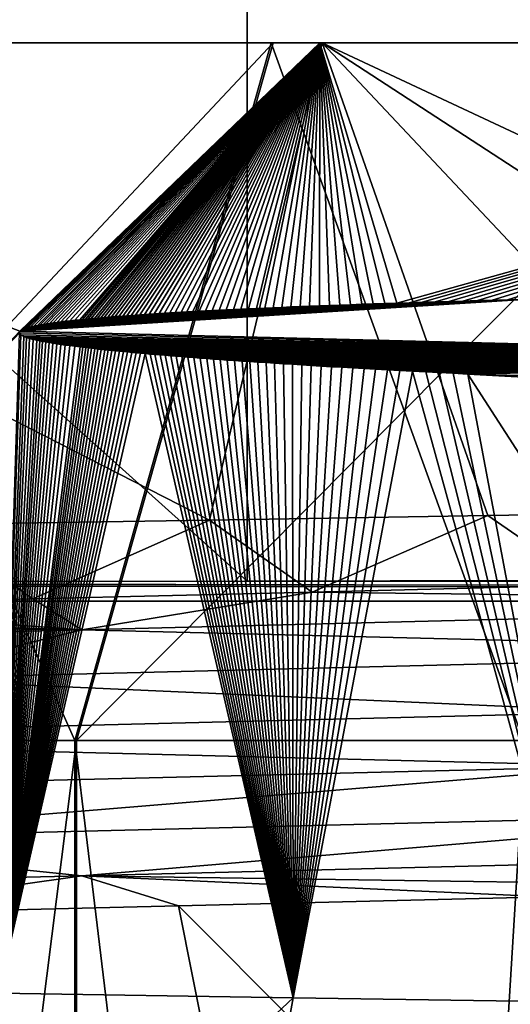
# Model space of a CAD drawing. Header units: metres. Extents: x -206 to 75, y -104 to 104.
# Tile 869 of 1056: x 2.596 to 3.3, y -32.378 to -30.967. Entities that reach past the tile are written whole.
import ezdxf

# ---------------------------------------------------------------- set-up
doc = ezdxf.new("R2010")
doc.units = ezdxf.units.M
doc.layers.add('solid_01_1-CONSUMER_THERM_B_125288', color=7, linetype='CONTINUOUS')

msp = doc.modelspace()

# ---------------------------------------------------------------- linework, layer by layer
at = {"layer": 'solid_01_1-CONSUMER_THERM_B_125288'}
for points in [[(-27.776106, 66.214066), (28.050987, 67.836098), (-27.757145, -66.232315)], [(28.050987, 67.836098), (-27.757065, -66.785934), (-27.757145, -66.232315)], [(28.050987, 67.836098), (27.851068, 67.319839), (-27.757065, -66.785934)], [(27.851068, 67.319839), (27.74942, 66.775635), (-27.757065, -66.785934)], [(27.74942, 66.775635), (-28.058632, -67.846397), (-27.858715, -67.330139)], [(27.74942, 66.775635), (27.749498, 66.222015), (-28.058632, -67.846397)], [(27.74942, 66.775635), (-27.858715, -67.330139), (-27.757065, -66.785934)], [(27.749498, 66.222015), (27.768459, -66.224365), (-28.058632, -67.846397)], [(-37.500069, 41.072453, 108.410858), (37.499931, 41.072487, 108.410858), (-37.500031, -41.072514, 108.410858)], [(37.499931, 41.072487, 108.410858), (37.499969, -41.072479, 108.410858), (-37.500031, -41.072514, 108.410858)], [(-42.500034, -37.500031, 108.5), (42.499931, 37.500008, 108.5), (-42.500069, 37.499969, 108.5)], [(-42.500034, -37.500031, 108.5), (42.499966, -37.499992, 108.5), (42.499931, 37.500008, 108.5)], [(0.979653, -31.773561, 9.030995), (2.922286, -31.771404, 9.277987), (0.979667, -30.026463, 9.030996)], [(2.922286, -31.771404, 9.277987), (2.922302, -30.028618, 9.27799), (0.979667, -30.026463, 9.030996)], [(2.922286, -31.771404, 9.277987), (4.818483, -31.767128, 9.76799), (2.922302, -30.028618, 9.27799)], [(4.818483, -31.767128, 9.76799), (4.818521, -30.032892, 9.768003), (2.922302, -30.028618, 9.27799)], [(3.026631, -31.000002, 13.198231), (-3.030044, -30.999998, 13.199121), (-4.479052, -30.999998, 13.691241)], [(4.475783, -31.000002, 13.689925), (3.026631, -31.000002, 13.198231), (-4.479052, -30.999998, 13.691241)], [(-0.750534, -31, 14.026858), (4.475783, -31.000002, 13.689925), (-4.479052, -30.999998, 13.691241)], [(-4.475873, -30.999998, 35.310074), (-3.026721, -30.999998, 35.801769), (4.478961, -31.000002, 35.308758)], [(0.75053, -31, 34.973141), (-4.475873, -30.999998, 35.310074), (4.478961, -31.000002, 35.308758)], [(3.026631, -31.000002, 13.198231), (1.525595, -31, 12.899863), (-3.030044, -30.999998, 13.199121)], [(-3.026721, -30.999998, 35.801769), (3.029953, -31.000002, 35.80088), (4.478961, -31.000002, 35.308758)], [(-3.026721, -30.999998, 35.801769), (-1.525685, -31, 36.100136), (3.029953, -31.000002, 35.80088)], [(-1.525685, -31, 36.100136), (1.529005, -31, 36.099689), (3.029953, -31.000002, 35.80088)], [(-0.750534, -31, 14.026858), (-0.001545, -31, 14), (4.475783, -31.000002, 13.689925)], [(-0.001545, -31, 14), (0.747451, -31, 14.026638), (4.475783, -31.000002, 13.689925)], [(0.747451, -31, 14.026638), (1.492881, -31, 14.106669), (4.475783, -31.000002, 13.689925)], [(0.75053, -31, 34.973141), (4.478961, -31.000002, 35.308758), (5.851347, -31.000002, 34.631729)], [(1.495937, -31, 34.892891), (0.75053, -31, 34.973141), (5.851347, -31.000002, 34.631729)], [(1.492881, -31, 14.106669), (2.230264, -31, 14.239599), (4.475783, -31.000002, 13.689925)], [(2.233281, -31, 34.759747), (1.495937, -31, 34.892891), (5.851347, -31.000002, 34.631729)], [(2.596675, -31.412987, 12.668591), (1.525595, -31, 12.899863), (3.026631, -31.000002, 13.198231)], [(1.71411, -32.349651, 11.563388), (1.525595, -31, 12.899863), (2.596675, -31.412987, 12.668591)], [(2.868376, -31.683929, 36.547184), (3.029953, -31.000002, 35.80088), (1.529005, -31, 36.099689)], [(2.868376, -31.683929, 36.547184), (1.529005, -31, 36.099689), (2.465601, -31.690233, 36.642456)], [(2.675229, -32, 15.384456), (2.230264, -31, 14.239599), (2.017893, -32, 15.216784)], [(2.020623, -32, 33.782623), (2.233281, -31, 34.759747), (2.959756, -31.000002, 34.574219)], [(2.020623, -32, 33.782623), (2.959756, -31.000002, 34.574219), (2.677909, -32, 33.614758)], [(2.230264, -31, 14.239599), (5.848368, -31.000002, 14.366549), (4.475783, -31.000002, 13.689925)], [(2.230264, -31, 14.239599), (2.956794, -31.000002, 14.424911), (5.848368, -31.000002, 14.366549)], [(2.675229, -32, 15.384456), (2.956794, -31.000002, 14.424911), (2.230264, -31, 14.239599)], [(2.959756, -31.000002, 34.574219), (2.233281, -31, 34.759747), (5.851347, -31.000002, 34.631729)], [(2.59976, -31.41099, 12.671313), (2.596675, -31.412987, 12.668591), (3.026631, -31.000002, 13.198231)], [(2.603951, -31.409344, 12.673921), (2.59976, -31.41099, 12.671313), (3.026631, -31.000002, 13.198231)], [(2.607654, -31.408169, 12.67594), (2.603951, -31.409344, 12.673921), (3.026631, -31.000002, 13.198231)], [(2.611874, -31.407019, 12.678048), (2.607654, -31.408169, 12.67594), (3.026631, -31.000002, 13.198231)], [(2.616632, -31.405922, 12.680223), (2.611874, -31.407019, 12.678048), (3.026631, -31.000002, 13.198231)], [(2.621945, -31.404844, 12.682507), (2.616632, -31.405922, 12.680223), (3.026631, -31.000002, 13.198231)], [(2.625813, -31.404125, 12.684101), (2.621945, -31.404844, 12.682507), (3.026631, -31.000002, 13.198231)], [(2.629958, -31.403408, 12.685758), (2.625813, -31.404125, 12.684101), (3.026631, -31.000002, 13.198231)], [(2.634393, -31.402689, 12.687481), (2.629958, -31.403408, 12.685758), (3.026631, -31.000002, 13.198231)], [(2.639136, -31.401968, 12.68928), (2.634393, -31.402689, 12.687481), (3.026631, -31.000002, 13.198231)], [(2.644203, -31.401241, 12.691157), (2.639136, -31.401968, 12.68928), (3.026631, -31.000002, 13.198231)], [(2.649614, -31.400511, 12.693119), (2.644203, -31.401241, 12.691157), (3.026631, -31.000002, 13.198231)], [(2.655387, -31.399775, 12.69517), (2.649614, -31.400511, 12.693119), (3.026631, -31.000002, 13.198231)], [(2.661544, -31.399033, 12.697319), (2.655387, -31.399775, 12.69517), (3.026631, -31.000002, 13.198231)], [(2.668108, -31.398279, 12.699573), (2.661544, -31.399033, 12.697319), (3.026631, -31.000002, 13.198231)], [(2.675102, -31.397518, 12.701938), (2.668108, -31.398279, 12.699573), (3.026631, -31.000002, 13.198231)], [(2.68255, -31.396746, 12.704419), (2.675102, -31.397518, 12.701938), (3.026631, -31.000002, 13.198231)], [(3.318486, -32, 15.598448), (2.956794, -31.000002, 14.424911), (2.675229, -32, 15.384456)], [(2.677909, -32, 33.614758), (2.959756, -31.000002, 34.574219), (3.670653, -31.000002, 34.337486)], [(2.677909, -32, 33.614758), (3.670653, -31.000002, 34.337486), (3.321103, -32, 33.400578)], [(2.686455, -31.396357, 12.705708), (2.68255, -31.396746, 12.704419), (3.026631, -31.000002, 13.198231)], [(2.690483, -31.395966, 12.707027), (2.686455, -31.396357, 12.705708), (3.026631, -31.000002, 13.198231)], [(2.694641, -31.395571, 12.708383), (2.690483, -31.395966, 12.707027), (3.026631, -31.000002, 13.198231)], [(2.698929, -31.395172, 12.709771), (2.694641, -31.395571, 12.708383), (3.026631, -31.000002, 13.198231)], [(2.703352, -31.394772, 12.711196), (2.698929, -31.395172, 12.709771), (3.026631, -31.000002, 13.198231)], [(2.707918, -31.394367, 12.712658), (2.703352, -31.394772, 12.711196), (3.026631, -31.000002, 13.198231)], [(2.712624, -31.393961, 12.714158), (2.707918, -31.394367, 12.712658), (3.026631, -31.000002, 13.198231)], [(2.717483, -31.393551, 12.715698), (2.712624, -31.393961, 12.714158), (3.026631, -31.000002, 13.198231)], [(2.722491, -31.393137, 12.717278), (2.717483, -31.393551, 12.715698), (3.026631, -31.000002, 13.198231)], [(2.727656, -31.392721, 12.718901), (2.722491, -31.393137, 12.717278), (3.026631, -31.000002, 13.198231)], [(2.732987, -31.392302, 12.720567), (2.727656, -31.392721, 12.718901), (3.026631, -31.000002, 13.198231)], [(2.738479, -31.391878, 12.722278), (2.732987, -31.392302, 12.720567), (3.026631, -31.000002, 13.198231)], [(2.744147, -31.391451, 12.724035), (2.738479, -31.391878, 12.722278), (3.026631, -31.000002, 13.198231)], [(2.749991, -31.39102, 12.725841), (2.744147, -31.391451, 12.724035), (3.026631, -31.000002, 13.198231)], [(2.756014, -31.390587, 12.727695), (2.749991, -31.39102, 12.725841), (3.026631, -31.000002, 13.198231)], [(2.762231, -31.390148, 12.729601), (2.756014, -31.390587, 12.727695), (3.026631, -31.000002, 13.198231)], [(2.768635, -31.389708, 12.731559), (2.762231, -31.390148, 12.729601), (3.026631, -31.000002, 13.198231)], [(2.77524, -31.389263, 12.733572), (2.768635, -31.389708, 12.731559), (3.026631, -31.000002, 13.198231)], [(2.782052, -31.388813, 12.735642), (2.77524, -31.389263, 12.733572), (3.026631, -31.000002, 13.198231)], [(2.78907, -31.388361, 12.737769), (2.782052, -31.388813, 12.735642), (3.026631, -31.000002, 13.198231)], [(2.796312, -31.387905, 12.739958), (2.78907, -31.388361, 12.737769), (3.026631, -31.000002, 13.198231)], [(2.803773, -31.387445, 12.742208), (2.796312, -31.387905, 12.739958), (3.026631, -31.000002, 13.198231)], [(2.811463, -31.38698, 12.744521), (2.803773, -31.387445, 12.742208), (3.026631, -31.000002, 13.198231)], [(2.819397, -31.386513, 12.746903), (2.811463, -31.38698, 12.744521), (3.026631, -31.000002, 13.198231)], [(2.827568, -31.38604, 12.749352), (2.819397, -31.386513, 12.746903), (3.026631, -31.000002, 13.198231)], [(2.835995, -31.385563, 12.751873), (2.827568, -31.38604, 12.749352), (3.026631, -31.000002, 13.198231)], [(2.844682, -31.385084, 12.754468), (2.835995, -31.385563, 12.751873), (3.026631, -31.000002, 13.198231)], [(2.85363, -31.3846, 12.757137), (2.844682, -31.385084, 12.754468), (3.026631, -31.000002, 13.198231)], [(2.862862, -31.384109, 12.759888), (2.85363, -31.3846, 12.757137), (3.026631, -31.000002, 13.198231)], [(2.872369, -31.383617, 12.762717), (2.862862, -31.384109, 12.759888), (3.026631, -31.000002, 13.198231)], [(3.267299, -31.677582, 36.438583), (3.029953, -31.000002, 35.80088), (2.868376, -31.683929, 36.547184)], [(2.882169, -31.38312, 12.765632), (2.872369, -31.383617, 12.762717), (3.026631, -31.000002, 13.198231)], [(2.892275, -31.38262, 12.768635), (2.882169, -31.38312, 12.765632), (3.026631, -31.000002, 13.198231)], [(2.902681, -31.382114, 12.771726), (2.892275, -31.38262, 12.768635), (3.026631, -31.000002, 13.198231)], [(2.913414, -31.381605, 12.774912), (2.902681, -31.382114, 12.771726), (3.026631, -31.000002, 13.198231)], [(2.924469, -31.38109, 12.778194), (2.913414, -31.381605, 12.774912), (3.026631, -31.000002, 13.198231)], [(2.93586, -31.380573, 12.781576), (2.924469, -31.38109, 12.778194), (3.026631, -31.000002, 13.198231)], [(2.947608, -31.380051, 12.785064), (2.93586, -31.380573, 12.781576), (3.026631, -31.000002, 13.198231)], [(2.959703, -31.379524, 12.788656), (2.947608, -31.380051, 12.785064), (3.026631, -31.000002, 13.198231)], [(2.956794, -31.000002, 14.424911), (3.667761, -31.000002, 14.661434), (5.848368, -31.000002, 14.366549)], [(3.318486, -32, 15.598448), (3.667761, -31.000002, 14.661434), (2.956794, -31.000002, 14.424911)], [(2.972173, -31.378994, 12.792362), (2.959703, -31.379524, 12.788656), (3.026631, -31.000002, 13.198231)], [(2.959756, -31.000002, 34.574219), (5.851347, -31.000002, 34.631729), (7.123714, -31.000004, 33.781315)], [(3.670653, -31.000002, 34.337486), (2.959756, -31.000002, 34.574219), (7.123714, -31.000004, 33.781315)], [(2.985023, -31.37846, 12.796184), (2.972173, -31.378994, 12.792362), (3.026631, -31.000002, 13.198231)], [(2.998255, -31.377922, 12.800122), (2.985023, -31.37846, 12.796184), (3.026631, -31.000002, 13.198231)], [(3.011901, -31.377378, 12.804188), (2.998255, -31.377922, 12.800122), (3.026631, -31.000002, 13.198231)], [(3.025949, -31.376831, 12.80838), (3.011901, -31.377378, 12.804188), (3.026631, -31.000002, 13.198231)], [(3.040427, -31.37628, 12.812708), (3.025949, -31.376831, 12.80838), (3.026631, -31.000002, 13.198231)], [(3.136992, -31.372885, 12.841771), (3.026631, -31.000002, 13.198231), (4.475783, -31.000002, 13.689925)], [(3.05535, -31.375723, 12.817175), (3.040427, -31.37628, 12.812708), (3.026631, -31.000002, 13.198231)], [(3.070713, -31.375162, 12.821783), (3.05535, -31.375723, 12.817175), (3.026631, -31.000002, 13.198231)], [(3.086554, -31.374599, 12.826543), (3.070713, -31.375162, 12.821783), (3.026631, -31.000002, 13.198231)], [(3.102866, -31.374031, 12.831455), (3.086554, -31.374599, 12.826543), (3.026631, -31.000002, 13.198231)], [(3.119668, -31.373461, 12.836528), (3.102866, -31.374031, 12.831455), (3.026631, -31.000002, 13.198231)], [(3.136992, -31.372885, 12.841771), (3.119668, -31.373461, 12.836528), (3.026631, -31.000002, 13.198231)], [(4.436885, -31.658367, 36.034454), (4.478961, -31.000002, 35.308758), (3.029953, -31.000002, 35.80088)], [(3.661828, -31.671185, 36.316837), (3.029953, -31.000002, 35.80088), (3.267299, -31.677582, 36.438583)], [(4.051828, -31.66478, 36.182076), (3.029953, -31.000002, 35.80088), (3.661828, -31.671185, 36.316837)], [(4.436885, -31.658367, 36.034454), (3.029953, -31.000002, 35.80088), (4.051828, -31.66478, 36.182076)], [(3.154823, -31.372305, 12.847184), (3.136992, -31.372885, 12.841771), (4.475783, -31.000002, 13.689925)], [(3.173205, -31.371721, 12.852781), (3.154823, -31.372305, 12.847184), (4.475783, -31.000002, 13.689925)], [(3.192142, -31.371136, 12.858566), (3.173205, -31.371721, 12.852781), (4.475783, -31.000002, 13.689925)], [(3.211644, -31.370544, 12.864544), (3.192142, -31.371136, 12.858566), (4.475783, -31.000002, 13.689925)], [(3.231757, -31.369949, 12.870731), (3.211644, -31.370544, 12.864544), (4.475783, -31.000002, 13.689925)], [(3.252462, -31.369352, 12.877127), (3.231757, -31.369949, 12.870731), (4.475783, -31.000002, 13.689925)], [(3.273803, -31.36875, 12.883744), (3.252462, -31.369352, 12.877127), (4.475783, -31.000002, 13.689925)], [(3.295805, -31.368145, 12.890596), (3.273803, -31.36875, 12.883744), (4.475783, -31.000002, 13.689925)], [(3.318458, -31.367537, 12.897685), (3.295805, -31.368145, 12.890596), (4.475783, -31.000002, 13.689925)], [(3.3259, -31.36734, 12.900021), (2.596675, -31.412987, 12.668591), (3.318458, -31.367537, 12.897685)], [(4.166486, -31.452789, 13.127489), (2.596675, -31.412987, 12.668591), (3.3259, -31.36734, 12.900021)], [(3.318458, -31.367537, 12.897685), (2.596675, -31.412987, 12.668591), (3.295805, -31.368145, 12.890596)], [(3.295805, -31.368145, 12.890596), (2.596675, -31.412987, 12.668591), (3.273803, -31.36875, 12.883744)], [(3.273803, -31.36875, 12.883744), (2.596675, -31.412987, 12.668591), (3.252462, -31.369352, 12.877127)], [(3.252462, -31.369352, 12.877127), (2.596675, -31.412987, 12.668591), (3.231757, -31.369949, 12.870731)], [(3.231757, -31.369949, 12.870731), (2.596675, -31.412987, 12.668591), (3.211644, -31.370544, 12.864544)], [(3.211644, -31.370544, 12.864544), (2.596675, -31.412987, 12.668591), (3.192142, -31.371136, 12.858566)], [(3.192142, -31.371136, 12.858566), (2.596675, -31.412987, 12.668591), (3.173205, -31.371721, 12.852781)], [(3.173205, -31.371721, 12.852781), (2.596675, -31.412987, 12.668591), (3.154823, -31.372305, 12.847184)], [(3.154823, -31.372305, 12.847184), (2.596675, -31.412987, 12.668591), (3.136992, -31.372885, 12.841771)], [(3.136992, -31.372885, 12.841771), (2.596675, -31.412987, 12.668591), (3.119668, -31.373461, 12.836528)], [(3.119668, -31.373461, 12.836528), (2.596675, -31.412987, 12.668591), (3.102866, -31.374031, 12.831455)], [(3.102866, -31.374031, 12.831455), (2.596675, -31.412987, 12.668591), (3.086554, -31.374599, 12.826543)], [(3.086554, -31.374599, 12.826543), (2.596675, -31.412987, 12.668591), (3.070713, -31.375162, 12.821783)], [(3.070713, -31.375162, 12.821783), (2.596675, -31.412987, 12.668591), (3.05535, -31.375723, 12.817175)], [(3.05535, -31.375723, 12.817175), (2.596675, -31.412987, 12.668591), (3.040427, -31.37628, 12.812708)], [(3.040427, -31.37628, 12.812708), (2.596675, -31.412987, 12.668591), (3.025949, -31.376831, 12.80838)], [(3.025949, -31.376831, 12.80838), (2.596675, -31.412987, 12.668591), (3.011901, -31.377378, 12.804188)], [(3.011901, -31.377378, 12.804188), (2.596675, -31.412987, 12.668591), (2.998255, -31.377922, 12.800122)], [(2.998255, -31.377922, 12.800122), (2.596675, -31.412987, 12.668591), (2.985023, -31.37846, 12.796184)], [(2.985023, -31.37846, 12.796184), (2.596675, -31.412987, 12.668591), (2.972173, -31.378994, 12.792362)], [(2.972173, -31.378994, 12.792362), (2.596675, -31.412987, 12.668591), (2.959703, -31.379524, 12.788656)], [(2.959703, -31.379524, 12.788656), (2.596675, -31.412987, 12.668591), (2.947608, -31.380051, 12.785064)], [(2.947608, -31.380051, 12.785064), (2.596675, -31.412987, 12.668591), (2.93586, -31.380573, 12.781576)], [(2.93586, -31.380573, 12.781576), (2.596675, -31.412987, 12.668591), (2.924469, -31.38109, 12.778194)], [(2.924469, -31.38109, 12.778194), (2.596675, -31.412987, 12.668591), (2.913414, -31.381605, 12.774912)], [(2.913414, -31.381605, 12.774912), (2.596675, -31.412987, 12.668591), (2.902681, -31.382114, 12.771726)], [(2.902681, -31.382114, 12.771726), (2.596675, -31.412987, 12.668591), (2.892275, -31.38262, 12.768635)], [(2.892275, -31.38262, 12.768635), (2.596675, -31.412987, 12.668591), (2.882169, -31.38312, 12.765632)], [(2.882169, -31.38312, 12.765632), (2.596675, -31.412987, 12.668591), (2.872369, -31.383617, 12.762717)], [(2.872369, -31.383617, 12.762717), (2.596675, -31.412987, 12.668591), (2.862862, -31.384109, 12.759888)], [(2.862862, -31.384109, 12.759888), (2.596675, -31.412987, 12.668591), (2.85363, -31.3846, 12.757137)], [(2.85363, -31.3846, 12.757137), (2.596675, -31.412987, 12.668591), (2.844682, -31.385084, 12.754468)], [(2.844682, -31.385084, 12.754468), (2.596675, -31.412987, 12.668591), (2.835995, -31.385563, 12.751873)], [(2.835995, -31.385563, 12.751873), (2.596675, -31.412987, 12.668591), (2.827568, -31.38604, 12.749352)], [(2.827568, -31.38604, 12.749352), (2.596675, -31.412987, 12.668591), (2.819397, -31.386513, 12.746903)], [(2.819397, -31.386513, 12.746903), (2.596675, -31.412987, 12.668591), (2.811463, -31.38698, 12.744521)], [(2.811463, -31.38698, 12.744521), (2.596675, -31.412987, 12.668591), (2.803773, -31.387445, 12.742208)], [(2.803773, -31.387445, 12.742208), (2.596675, -31.412987, 12.668591), (2.796312, -31.387905, 12.739958)], [(2.796312, -31.387905, 12.739958), (2.596675, -31.412987, 12.668591), (2.78907, -31.388361, 12.737769)], [(2.78907, -31.388361, 12.737769), (2.596675, -31.412987, 12.668591), (2.782052, -31.388813, 12.735642)], [(2.782052, -31.388813, 12.735642), (2.596675, -31.412987, 12.668591), (2.77524, -31.389263, 12.733572)], [(2.77524, -31.389263, 12.733572), (2.596675, -31.412987, 12.668591), (2.768635, -31.389708, 12.731559)], [(2.768635, -31.389708, 12.731559), (2.596675, -31.412987, 12.668591), (2.762231, -31.390148, 12.729601)], [(2.762231, -31.390148, 12.729601), (2.596675, -31.412987, 12.668591), (2.756014, -31.390587, 12.727695)], [(2.756014, -31.390587, 12.727695), (2.596675, -31.412987, 12.668591), (2.749991, -31.39102, 12.725841)], [(2.749991, -31.39102, 12.725841), (2.596675, -31.412987, 12.668591), (2.744147, -31.391451, 12.724035)], [(2.744147, -31.391451, 12.724035), (2.596675, -31.412987, 12.668591), (2.738479, -31.391878, 12.722278)], [(2.738479, -31.391878, 12.722278), (2.596675, -31.412987, 12.668591), (2.732987, -31.392302, 12.720567)], [(2.732987, -31.392302, 12.720567), (2.596675, -31.412987, 12.668591), (2.727656, -31.392721, 12.718901)], [(2.727656, -31.392721, 12.718901), (2.596675, -31.412987, 12.668591), (2.722491, -31.393137, 12.717278)], [(2.722491, -31.393137, 12.717278), (2.596675, -31.412987, 12.668591), (2.717483, -31.393551, 12.715698)], [(2.717483, -31.393551, 12.715698), (2.596675, -31.412987, 12.668591), (2.712624, -31.393961, 12.714158)], [(2.712624, -31.393961, 12.714158), (2.596675, -31.412987, 12.668591), (2.707918, -31.394367, 12.712658)], [(2.707918, -31.394367, 12.712658), (2.596675, -31.412987, 12.668591), (2.703352, -31.394772, 12.711196)], [(2.703352, -31.394772, 12.711196), (2.596675, -31.412987, 12.668591), (2.698929, -31.395172, 12.709771)], [(2.698929, -31.395172, 12.709771), (2.596675, -31.412987, 12.668591), (2.694641, -31.395571, 12.708383)], [(2.694641, -31.395571, 12.708383), (2.596675, -31.412987, 12.668591), (2.690483, -31.395966, 12.707027)], [(2.690483, -31.395966, 12.707027), (2.596675, -31.412987, 12.668591), (2.686455, -31.396357, 12.705708)], [(2.686455, -31.396357, 12.705708), (2.596675, -31.412987, 12.668591), (2.68255, -31.396746, 12.704419)], [(2.68255, -31.396746, 12.704419), (2.596675, -31.412987, 12.668591), (2.675102, -31.397518, 12.701938)], [(2.675102, -31.397518, 12.701938), (2.596675, -31.412987, 12.668591), (2.668108, -31.398279, 12.699573)], [(2.668108, -31.398279, 12.699573), (2.596675, -31.412987, 12.668591), (2.661544, -31.399033, 12.697319)], [(2.661544, -31.399033, 12.697319), (2.596675, -31.412987, 12.668591), (2.655387, -31.399775, 12.69517)], [(2.655387, -31.399775, 12.69517), (2.596675, -31.412987, 12.668591), (2.649614, -31.400511, 12.693119)], [(2.649614, -31.400511, 12.693119), (2.596675, -31.412987, 12.668591), (2.644203, -31.401241, 12.691157)], [(2.644203, -31.401241, 12.691157), (2.596675, -31.412987, 12.668591), (2.639136, -31.401968, 12.68928)], [(2.639136, -31.401968, 12.68928), (2.596675, -31.412987, 12.668591), (2.634393, -31.402689, 12.687481)], [(2.634393, -31.402689, 12.687481), (2.596675, -31.412987, 12.668591), (2.629958, -31.403408, 12.685758)], [(2.629958, -31.403408, 12.685758), (2.596675, -31.412987, 12.668591), (2.625813, -31.404125, 12.684101)], [(2.625813, -31.404125, 12.684101), (2.596675, -31.412987, 12.668591), (2.621945, -31.404844, 12.682507)], [(2.621945, -31.404844, 12.682507), (2.596675, -31.412987, 12.668591), (2.616632, -31.405922, 12.680223)], [(1.71411, -32.349651, 11.563388), (2.596675, -31.412987, 12.668591), (2.595839, -31.415628, 12.665702)], [(2.565747, -32.362335, 11.692107), (2.595839, -31.415628, 12.665702), (2.597837, -31.418556, 12.663144)], [(2.565747, -32.362335, 11.692107), (2.597837, -31.418556, 12.663144), (2.602055, -31.420803, 12.66177)], [(4.166486, -31.452789, 13.127489), (2.595839, -31.415628, 12.665702), (2.596675, -31.412987, 12.668591)], [(4.166486, -31.452789, 13.127489), (2.597837, -31.418556, 12.663144), (2.595839, -31.415628, 12.665702)], [(2.616632, -31.405922, 12.680223), (2.596675, -31.412987, 12.668591), (2.611874, -31.407019, 12.678048)], [(2.611874, -31.407019, 12.678048), (2.596675, -31.412987, 12.668591), (2.607654, -31.408169, 12.67594)], [(2.607654, -31.408169, 12.67594), (2.596675, -31.412987, 12.668591), (2.603951, -31.409344, 12.673921)], [(2.603951, -31.409344, 12.673921), (2.596675, -31.412987, 12.668591), (2.59976, -31.41099, 12.671313)], [(4.166486, -31.452789, 13.127489), (2.602055, -31.420803, 12.66177), (2.597837, -31.418556, 12.663144)], [(2.565747, -32.362335, 11.692107), (2.602055, -31.420803, 12.66177), (2.606032, -31.42219, 12.661223)], [(2.565747, -32.362335, 11.692107), (2.606032, -31.42219, 12.661223), (2.61043, -31.423546, 12.660804)], [(2.565747, -32.362335, 11.692107), (2.61043, -31.423546, 12.660804), (2.615384, -31.424854, 12.660557)], [(2.565747, -32.362335, 11.692107), (2.615384, -31.424854, 12.660557), (2.620916, -31.426126, 12.660479)], [(2.565747, -32.362335, 11.692107), (2.620916, -31.426126, 12.660479), (2.62492, -31.42697, 12.660503)], [(2.565747, -32.362335, 11.692107), (2.62492, -31.42697, 12.660503), (2.629196, -31.427811, 12.660589)], [(2.565747, -32.362335, 11.692107), (2.629196, -31.427811, 12.660589), (2.633764, -31.428656, 12.66074)], [(2.565747, -32.362335, 11.692107), (2.633764, -31.428656, 12.66074), (2.638638, -31.429504, 12.660954)], [(2.565747, -32.362335, 11.692107), (2.638638, -31.429504, 12.660954), (2.643831, -31.430363, 12.661234)], [(2.565747, -32.362335, 11.692107), (2.643831, -31.430363, 12.661234), (2.649363, -31.431231, 12.661582)], [(2.565747, -32.362335, 11.692107), (2.649363, -31.431231, 12.661582), (2.655254, -31.432108, 12.662002)], [(2.565747, -32.362335, 11.692107), (2.655254, -31.432108, 12.662002), (2.661526, -31.433001, 12.662496)], [(2.565747, -32.362335, 11.692107), (2.661526, -31.433001, 12.662496), (2.668201, -31.433908, 12.663069)], [(4.166486, -31.452789, 13.127489), (2.606032, -31.42219, 12.661223), (2.602055, -31.420803, 12.66177)], [(4.166486, -31.452789, 13.127489), (2.61043, -31.423546, 12.660804), (2.606032, -31.42219, 12.661223)], [(4.166486, -31.452789, 13.127489), (2.615384, -31.424854, 12.660557), (2.61043, -31.423546, 12.660804)], [(4.166486, -31.452789, 13.127489), (2.620916, -31.426126, 12.660479), (2.615384, -31.424854, 12.660557)], [(4.166486, -31.452789, 13.127489), (2.62492, -31.42697, 12.660503), (2.620916, -31.426126, 12.660479)], [(4.166486, -31.452789, 13.127489), (2.629196, -31.427811, 12.660589), (2.62492, -31.42697, 12.660503)], [(4.166486, -31.452789, 13.127489), (2.633764, -31.428656, 12.66074), (2.629196, -31.427811, 12.660589)], [(4.166486, -31.452789, 13.127489), (2.638638, -31.429504, 12.660954), (2.633764, -31.428656, 12.66074)], [(4.166486, -31.452789, 13.127489), (2.643831, -31.430363, 12.661234), (2.638638, -31.429504, 12.660954)], [(4.166486, -31.452789, 13.127489), (2.649363, -31.431231, 12.661582), (2.643831, -31.430363, 12.661234)], [(4.166486, -31.452789, 13.127489), (2.655254, -31.432108, 12.662002), (2.649363, -31.431231, 12.661582)], [(4.166486, -31.452789, 13.127489), (2.661526, -31.433001, 12.662496), (2.655254, -31.432108, 12.662002)], [(4.166486, -31.452789, 13.127489), (2.668201, -31.433908, 12.663069), (2.661526, -31.433001, 12.662496)], [(2.565747, -32.362335, 11.692107), (2.668201, -31.433908, 12.663069), (2.675302, -31.434832, 12.663725)], [(2.565747, -32.362335, 11.692107), (2.675302, -31.434832, 12.663725), (2.682854, -31.435774, 12.664469)], [(2.565747, -32.362335, 11.692107), (2.682854, -31.435774, 12.664469), (2.68681, -31.436251, 12.664876)], [(2.565747, -32.362335, 11.692107), (2.68681, -31.436251, 12.664876), (2.690887, -31.436735, 12.665306)], [(2.565747, -32.362335, 11.692107), (2.690887, -31.436735, 12.665306), (2.695092, -31.437223, 12.665763)], [(2.565747, -32.362335, 11.692107), (2.695092, -31.437223, 12.665763), (2.699429, -31.437717, 12.666245)], [(2.565747, -32.362335, 11.692107), (2.699429, -31.437717, 12.666245), (2.703898, -31.438215, 12.666753)], [(2.565747, -32.362335, 11.692107), (2.703898, -31.438215, 12.666753), (2.70851, -31.438721, 12.66729)], [(2.565747, -32.362335, 11.692107), (2.70851, -31.438721, 12.66729), (2.713261, -31.439232, 12.667853)], [(2.565747, -32.362335, 11.692107), (2.713261, -31.439232, 12.667853), (2.718161, -31.439749, 12.668447)], [(2.565747, -32.362335, 11.692107), (2.718161, -31.439749, 12.668447), (2.723214, -31.440273, 12.669072)], [(2.565747, -32.362335, 11.692107), (2.723214, -31.440273, 12.669072), (2.72842, -31.440802, 12.669728)], [(2.565747, -32.362335, 11.692107), (2.72842, -31.440802, 12.669728), (2.733792, -31.441339, 12.670418)], [(2.565747, -32.362335, 11.692107), (2.733792, -31.441339, 12.670418), (2.739326, -31.441883, 12.671141)], [(2.565747, -32.362335, 11.692107), (2.739326, -31.441883, 12.671141), (2.74503, -31.442432, 12.671898)], [(2.565747, -32.362335, 11.692107), (2.74503, -31.442432, 12.671898), (2.750916, -31.442989, 12.672693)], [(2.565747, -32.362335, 11.692107), (2.750916, -31.442989, 12.672693), (2.756977, -31.443556, 12.673525)], [(2.565747, -32.362335, 11.692107), (2.756977, -31.443556, 12.673525), (2.763228, -31.444128, 12.674396)], [(2.565747, -32.362335, 11.692107), (2.763228, -31.444128, 12.674396), (2.769673, -31.444708, 12.675308)], [(2.565747, -32.362335, 11.692107), (2.769673, -31.444708, 12.675308), (2.776312, -31.445295, 12.676261)], [(2.988565, -32.368683, 11.7776), (2.565747, -32.362335, 11.692107), (2.776312, -31.445295, 12.676261)], [(4.166486, -31.452789, 13.127489), (2.675302, -31.434832, 12.663725), (2.668201, -31.433908, 12.663069)], [(4.166486, -31.452789, 13.127489), (2.682854, -31.435774, 12.664469), (2.675302, -31.434832, 12.663725)], [(4.166486, -31.452789, 13.127489), (2.68681, -31.436251, 12.664876), (2.682854, -31.435774, 12.664469)], [(4.166486, -31.452789, 13.127489), (2.690887, -31.436735, 12.665306), (2.68681, -31.436251, 12.664876)], [(4.166486, -31.452789, 13.127489), (2.695092, -31.437223, 12.665763), (2.690887, -31.436735, 12.665306)], [(4.166486, -31.452789, 13.127489), (2.699429, -31.437717, 12.666245), (2.695092, -31.437223, 12.665763)], [(4.166486, -31.452789, 13.127489), (2.703898, -31.438215, 12.666753), (2.699429, -31.437717, 12.666245)], [(4.166486, -31.452789, 13.127489), (2.70851, -31.438721, 12.66729), (2.703898, -31.438215, 12.666753)], [(4.166486, -31.452789, 13.127489), (2.713261, -31.439232, 12.667853), (2.70851, -31.438721, 12.66729)], [(4.166486, -31.452789, 13.127489), (2.718161, -31.439749, 12.668447), (2.713261, -31.439232, 12.667853)], [(4.166486, -31.452789, 13.127489), (2.723214, -31.440273, 12.669072), (2.718161, -31.439749, 12.668447)], [(4.166486, -31.452789, 13.127489), (2.72842, -31.440802, 12.669728), (2.723214, -31.440273, 12.669072)], [(4.166486, -31.452789, 13.127489), (2.733792, -31.441339, 12.670418), (2.72842, -31.440802, 12.669728)], [(4.166486, -31.452789, 13.127489), (2.739326, -31.441883, 12.671141), (2.733792, -31.441339, 12.670418)], [(4.166486, -31.452789, 13.127489), (2.74503, -31.442432, 12.671898), (2.739326, -31.441883, 12.671141)], [(4.166486, -31.452789, 13.127489), (2.750916, -31.442989, 12.672693), (2.74503, -31.442432, 12.671898)], [(4.166486, -31.452789, 13.127489), (2.756977, -31.443556, 12.673525), (2.750916, -31.442989, 12.672693)], [(4.166486, -31.452789, 13.127489), (2.763228, -31.444128, 12.674396), (2.756977, -31.443556, 12.673525)], [(4.166486, -31.452789, 13.127489), (2.769673, -31.444708, 12.675308), (2.763228, -31.444128, 12.674396)], [(4.166486, -31.452789, 13.127489), (2.776312, -31.445295, 12.676261), (2.769673, -31.444708, 12.675308)], [(2.988565, -32.368683, 11.7776), (2.776312, -31.445295, 12.676261), (2.783162, -31.445892, 12.677259)], [(4.166486, -31.452789, 13.127489), (2.783162, -31.445892, 12.677259), (2.776312, -31.445295, 12.676261)], [(2.988565, -32.368683, 11.7776), (2.783162, -31.445892, 12.677259), (2.790217, -31.446495, 12.678301)], [(4.166486, -31.452789, 13.127489), (2.790217, -31.446495, 12.678301), (2.783162, -31.445892, 12.677259)], [(2.988565, -32.368683, 11.7776), (2.790217, -31.446495, 12.678301), (2.79749, -31.447109, 12.679391)], [(4.166486, -31.452789, 13.127489), (2.79749, -31.447109, 12.679391), (2.790217, -31.446495, 12.678301)], [(2.988565, -32.368683, 11.7776), (2.79749, -31.447109, 12.679391), (2.804991, -31.447731, 12.68053)], [(4.166486, -31.452789, 13.127489), (2.804991, -31.447731, 12.68053), (2.79749, -31.447109, 12.679391)], [(2.988565, -32.368683, 11.7776), (2.804991, -31.447731, 12.68053), (2.812717, -31.44836, 12.681718)], [(4.166486, -31.452789, 13.127489), (2.812717, -31.44836, 12.681718), (2.804991, -31.447731, 12.68053)], [(2.988565, -32.368683, 11.7776), (2.812717, -31.44836, 12.681718), (2.820687, -31.448999, 12.68296)], [(4.166486, -31.452789, 13.127489), (2.820687, -31.448999, 12.68296), (2.812717, -31.44836, 12.681718)], [(2.988565, -32.368683, 11.7776), (2.820687, -31.448999, 12.68296), (2.828897, -31.449648, 12.684256)], [(4.166486, -31.452789, 13.127489), (2.828897, -31.449648, 12.684256), (2.820687, -31.448999, 12.68296)], [(2.988565, -32.368683, 11.7776), (2.828897, -31.449648, 12.684256), (2.837359, -31.450306, 12.685608)], [(4.166486, -31.452789, 13.127489), (2.837359, -31.450306, 12.685608), (2.828897, -31.449648, 12.684256)], [(2.988565, -32.368683, 11.7776), (2.837359, -31.450306, 12.685608), (2.846087, -31.450975, 12.68702)], [(4.166486, -31.452789, 13.127489), (2.846087, -31.450975, 12.68702), (2.837359, -31.450306, 12.685608)], [(2.988565, -32.368683, 11.7776), (2.846087, -31.450975, 12.68702), (2.855076, -31.451653, 12.688493)], [(4.166486, -31.452789, 13.127489), (2.855076, -31.451653, 12.688493), (2.846087, -31.450975, 12.68702)], [(2.988565, -32.368683, 11.7776), (2.855076, -31.451653, 12.688493), (2.864347, -31.452341, 12.69003)], [(4.166486, -31.452789, 13.127489), (2.864347, -31.452341, 12.69003), (2.855076, -31.451653, 12.688493)], [(2.988565, -32.368683, 11.7776), (2.864347, -31.452341, 12.69003), (2.873902, -31.453039, 12.691632)], [(4.166486, -31.452789, 13.127489), (2.873902, -31.453039, 12.691632), (2.864347, -31.452341, 12.69003)], [(4.166486, -31.452789, 13.127489), (2.883746, -31.453747, 12.693303), (2.873902, -31.453039, 12.691632)], [(2.988565, -32.368683, 11.7776), (2.873902, -31.453039, 12.691632), (2.883746, -31.453747, 12.693303)], [(4.166486, -31.452789, 13.127489), (2.893901, -31.454468, 12.695047), (2.883746, -31.453747, 12.693303)], [(2.988565, -32.368683, 11.7776), (2.883746, -31.453747, 12.693303), (2.893901, -31.454468, 12.695047)], [(4.166486, -31.452789, 13.127489), (2.904361, -31.455198, 12.696864), (2.893901, -31.454468, 12.695047)], [(2.988565, -32.368683, 11.7776), (2.893901, -31.454468, 12.695047), (2.904361, -31.455198, 12.696864)], [(4.166486, -31.452789, 13.127489), (2.915144, -31.45594, 12.698758), (2.904361, -31.455198, 12.696864)], [(2.988565, -32.368683, 11.7776), (2.904361, -31.455198, 12.696864), (2.915144, -31.45594, 12.698758)], [(4.166486, -31.452789, 13.127489), (2.926265, -31.456694, 12.700734), (2.915144, -31.45594, 12.698758)], [(2.988565, -32.368683, 11.7776), (2.915144, -31.45594, 12.698758), (2.926265, -31.456694, 12.700734)], [(4.166486, -31.452789, 13.127489), (2.937718, -31.457458, 12.702792), (2.926265, -31.456694, 12.700734)], [(2.988565, -32.368683, 11.7776), (2.926265, -31.456694, 12.700734), (2.937718, -31.457458, 12.702792)], [(4.166486, -31.452789, 13.127489), (2.949537, -31.458237, 12.70494), (2.937718, -31.457458, 12.702792)], [(2.988565, -32.368683, 11.7776), (2.937718, -31.457458, 12.702792), (2.949537, -31.458237, 12.70494)], [(4.166486, -31.452789, 13.127489), (2.961714, -31.459026, 12.707177), (2.949537, -31.458237, 12.70494)], [(2.988565, -32.368683, 11.7776), (2.949537, -31.458237, 12.70494), (2.961714, -31.459026, 12.707177)], [(4.166486, -31.452789, 13.127489), (2.974267, -31.459829, 12.70951), (2.961714, -31.459026, 12.707177)], [(2.988565, -32.368683, 11.7776), (2.961714, -31.459026, 12.707177), (2.974267, -31.459829, 12.70951)], [(4.166486, -31.452789, 13.127489), (2.987221, -31.460644, 12.711944), (2.974267, -31.459829, 12.70951)], [(2.988565, -32.368683, 11.7776), (2.974267, -31.459829, 12.70951), (2.987221, -31.460644, 12.711944)], [(4.166486, -31.452789, 13.127489), (3.000565, -31.461473, 12.714478), (2.987221, -31.460644, 12.711944)], [(2.988565, -32.368683, 11.7776), (2.987221, -31.460644, 12.711944), (3.000565, -31.461473, 12.714478)], [(2.988565, -32.368683, 11.7776), (3.000565, -31.461473, 12.714478), (3.014336, -31.462317, 12.717122)], [(4.166486, -31.452789, 13.127489), (3.014336, -31.462317, 12.717122), (3.000565, -31.461473, 12.714478)], [(4.166486, -31.452789, 13.127489), (3.028537, -31.463173, 12.719879), (3.014336, -31.462317, 12.717122)], [(4.166486, -31.452789, 13.127489), (3.043176, -31.464045, 12.722753), (3.028537, -31.463173, 12.719879)], [(4.166486, -31.452789, 13.127489), (3.058291, -31.464931, 12.725754), (3.043176, -31.464045, 12.722753)], [(4.166486, -31.452789, 13.127489), (3.073869, -31.465832, 12.72888), (3.058291, -31.464931, 12.725754)], [(4.166486, -31.452789, 13.127489), (3.089945, -31.466749, 12.732141), (3.073869, -31.465832, 12.72888)], [(4.166486, -31.452789, 13.127489), (3.10654, -31.467682, 12.735546), (3.089945, -31.466749, 12.732141)], [(4.166486, -31.452789, 13.127489), (3.123647, -31.468632, 12.739095), (3.10654, -31.467682, 12.735546)], [(4.166486, -31.452789, 13.127489), (3.141321, -31.469597, 12.742803), (3.123647, -31.468632, 12.739095)], [(4.166486, -31.452789, 13.127489), (3.15955, -31.470589, 12.746662), (3.141321, -31.469597, 12.742803)], [(4.166486, -31.452789, 13.127489), (3.178363, -31.471588, 12.7507), (3.15955, -31.470589, 12.746662)], [(4.166486, -31.452789, 13.127489), (3.197807, -31.472578, 12.754951), (3.178363, -31.471588, 12.7507)], [(4.166486, -31.452789, 13.127489), (3.217867, -31.473562, 12.759411), (3.197807, -31.472578, 12.754951)], [(4.166486, -31.452789, 13.127489), (3.238541, -31.474543, 12.76408), (3.217867, -31.473562, 12.759411)], [(4.166486, -31.452789, 13.127489), (3.758914, -31.48818, 12.920785), (3.238541, -31.474543, 12.76408)], [(2.988565, -32.368683, 11.7776), (3.014336, -31.462317, 12.717122), (3.028537, -31.463173, 12.719879)], [(2.988565, -32.368683, 11.7776), (3.028537, -31.463173, 12.719879), (3.043176, -31.464045, 12.722753)], [(2.988565, -32.368683, 11.7776), (3.043176, -31.464045, 12.722753), (3.058291, -31.464931, 12.725754)], [(2.988565, -32.368683, 11.7776), (3.058291, -31.464931, 12.725754), (3.073869, -31.465832, 12.72888)], [(2.988565, -32.368683, 11.7776), (3.073869, -31.465832, 12.72888), (3.089945, -31.466749, 12.732141)], [(2.988565, -32.368683, 11.7776), (3.089945, -31.466749, 12.732141), (3.10654, -31.467682, 12.735546)], [(2.988565, -32.368683, 11.7776), (3.10654, -31.467682, 12.735546), (3.123647, -31.468632, 12.739095)], [(2.988565, -32.368683, 11.7776), (3.123647, -31.468632, 12.739095), (3.141321, -31.469597, 12.742803)], [(2.988565, -32.368683, 11.7776), (3.141321, -31.469597, 12.742803), (3.15955, -31.470589, 12.746662)], [(3.408212, -32.374977, 11.877021), (2.988565, -32.368683, 11.7776), (3.15955, -31.470589, 12.746662)], [(3.408212, -32.374977, 11.877021), (3.15955, -31.470589, 12.746662), (3.178363, -31.471588, 12.7507)], [(3.408212, -32.374977, 11.877021), (3.178363, -31.471588, 12.7507), (3.197807, -31.472578, 12.754951)], [(3.408212, -32.374977, 11.877021), (3.197807, -31.472578, 12.754951), (3.217867, -31.473562, 12.759411)], [(3.408212, -32.374977, 11.877021), (3.217867, -31.473562, 12.759411), (3.238541, -31.474543, 12.76408)], [(3.824219, -32.381222, 11.990238), (3.238541, -31.474543, 12.76408), (3.717952, -31.500525, 12.879756)], [(3.758914, -31.48818, 12.920785), (3.717952, -31.500525, 12.879756), (3.238541, -31.474543, 12.76408)], [(3.824219, -32.381222, 11.990238), (3.408212, -32.374977, 11.877021), (3.238541, -31.474543, 12.76408)], [(3.412404, -31.777403, 36.186195), (3.661828, -31.671185, 36.316837), (3.267299, -31.677582, 36.438583)], [(2.615074, -31.797029, 36.390114), (2.868376, -31.683929, 36.547184), (2.465601, -31.690233, 36.642456)], [(2.615074, -31.797029, 36.390114), (3.015469, -31.787174, 36.294899), (2.868376, -31.683929, 36.547184)], [(3.015469, -31.787174, 36.294899), (3.267299, -31.677582, 36.438583), (2.868376, -31.683929, 36.547184)], [(3.015469, -31.787174, 36.294899), (3.412404, -31.777403, 36.186195), (3.267299, -31.677582, 36.438583)], [(2.211535, -31.806986, 36.47171), (2.615074, -31.797029, 36.390114), (2.465601, -31.690233, 36.642456)], [(-2.922356, -31.771406, 9.277987), (-18.500034, -31.80002, 6), (18.499966, -31.800003, 6)], [(-2.922356, -31.771406, 9.277987), (18.499966, -31.800003, 6), (-0.979723, -31.773561, 9.030995)], [(0.979653, -31.773561, 9.030995), (18.499966, -31.800003, 6), (2.922286, -31.771404, 9.277987)], [(2.922286, -31.771404, 9.277987), (18.499966, -31.800003, 6), (4.818483, -31.767128, 9.76799)], [(-0.979723, -31.773561, 9.030995), (18.499966, -31.800003, 6), (0.979653, -31.773561, 9.030995)], [(4.252114, -31.802309, 35.840946), (3.412404, -31.777403, 36.186195), (3.015469, -31.787174, 36.294899)], [(18.499966, -31.800003, 6), (-18.500034, -31.80002, 6), (18.499969, -40.000004, 6)], [(-18.500034, -31.80002, 6), (-18.500031, -40.000023, 6), (18.499969, -40.000004, 6)], [(2.685359, -31.84132, 36.310253), (2.615074, -31.797029, 36.390114), (2.211535, -31.806986, 36.47171)], [(2.685359, -31.84132, 36.310253), (3.015469, -31.787174, 36.294899), (2.615074, -31.797029, 36.390114)], [(4.252114, -31.802309, 35.840946), (3.015469, -31.787174, 36.294899), (2.685359, -31.84132, 36.310253)], [(2.685359, -31.84132, 36.310253), (2.211535, -31.806986, 36.47171), (1.805077, -31.816982, 36.539703)], [(4.252114, -31.802309, 35.840946), (2.685359, -31.84132, 36.310253), (3.966768, -31.872814, 35.89526)], [(2.685359, -31.84132, 36.310253), (1.395991, -31.827, 36.593983), (1.070302, -31.880331, 36.565948)], [(2.685359, -31.84132, 36.310253), (1.805077, -31.816982, 36.539703), (1.395991, -31.827, 36.593983)], [(2.685359, -31.84132, 36.310253), (1.070302, -31.880331, 36.565948), (2.40258, -31.911648, 36.32457)], [(2.685359, -31.84132, 36.310253), (2.40258, -31.911648, 36.32457), (3.966768, -31.872814, 35.89526)], [(3.966768, -31.872814, 35.89526), (2.40258, -31.911648, 36.32457), (3.470852, -31.959068, 36.029945)], [(2.40258, -31.911648, 36.32457), (1.906255, -31.997585, 36.390106), (3.470852, -31.959068, 36.029945)], [(3.470852, -31.959068, 36.029945), (1.906255, -31.997585, 36.390106), (3.466175, -32.036568, 36.031353)], [(1.906255, -31.997585, 36.390106), (1.901557, -32.075081, 36.390865), (3.466175, -32.036568, 36.031353)], [(1.35072, -42.5, 15.096515), (2.675224, -42.5, 15.384456), (1.350725, -32, 15.096515)], [(2.675224, -42.5, 15.384456), (2.017893, -32, 15.216784), (1.350725, -32, 15.096515)], [(2.677909, -32, 33.614758), (2.677904, -42.5, 33.614758), (1.353485, -42.5, 33.903088)], [(2.020623, -32, 33.782623), (2.677909, -32, 33.614758), (1.353485, -42.5, 33.903088)], [(2.675224, -42.5, 15.384456), (2.675229, -32, 15.384456), (2.017893, -32, 15.216784)], [(2.675224, -42.5, 15.384456), (3.945222, -42.5, 15.857943), (2.675229, -32, 15.384456)], [(3.945222, -42.5, 15.857943), (3.318486, -32, 15.598448), (2.675229, -32, 15.384456)], [(3.947768, -32, 33.140896), (3.947763, -42.5, 33.140896), (2.677904, -42.5, 33.614758)], [(3.321103, -32, 33.400578), (3.947768, -32, 33.140896), (2.677904, -42.5, 33.614758)], [(2.677909, -32, 33.614758), (3.321103, -32, 33.400578), (2.677904, -42.5, 33.614758)], [(3.466175, -32.036568, 36.031353), (1.901557, -32.075081, 36.390865), (2.186043, -32.142223, 36.366711)], [(3.466175, -32.036568, 36.031353), (2.186043, -32.142223, 36.366711), (3.752202, -32.103531, 35.967583)], [(3.752202, -32.103531, 35.967583), (2.186043, -32.142223, 36.366711), (2.685304, -32.19392, 36.310257)], [(3.752202, -32.103531, 35.967583), (2.685304, -32.19392, 36.310257), (4.252059, -32.154915, 35.840961)], [(2.186043, -32.142223, 36.366711), (1.07025, -32.232925, 36.565941), (2.685304, -32.19392, 36.310257)], [(4.252059, -32.154915, 35.840961), (2.685304, -32.19392, 36.310257), (3.874961, -32.210945, 36.040615)], [(2.685304, -32.19392, 36.310257), (1.07025, -32.232925, 36.565941), (2.291396, -32.24995, 36.45631)], [(2.685304, -32.19392, 36.310257), (2.291396, -32.24995, 36.45631), (2.82413, -32.23703, 36.341579)], [(2.685304, -32.19392, 36.310257), (3.352785, -32.224014, 36.20285), (3.874961, -32.210945, 36.040615)], [(2.685304, -32.19392, 36.310257), (2.82413, -32.23703, 36.341579), (3.352785, -32.224014, 36.20285)], [(2.291396, -32.24995, 36.45631), (2.930961, -32.774334, 37.370514), (2.82413, -32.23703, 36.341579)], [(2.82413, -32.23703, 36.341579), (3.350746, -32.764896, 37.267662), (3.352785, -32.224014, 36.20285)], [(2.82413, -32.23703, 36.341579), (2.930961, -32.774334, 37.370514), (3.350746, -32.764896, 37.267662)], [(2.291396, -32.24995, 36.45631), (2.508053, -32.783691, 37.459568), (2.930961, -32.774334, 37.370514)], [(2.500959, -32.826458, 12.58543), (2.565747, -32.362335, 11.692107), (2.988565, -32.368683, 11.7776)], [(2.903917, -32.836372, 12.677052), (2.500959, -32.826458, 12.58543), (2.988565, -32.368683, 11.7776)], [(2.903917, -32.836372, 12.677052), (2.988565, -32.368683, 11.7776), (3.408212, -32.374977, 11.877021)], [(3.303519, -32.846344, 12.782318), (2.903917, -32.836372, 12.677052), (3.408212, -32.374977, 11.877021)]]:
    msp.add_3dface(points, dxfattribs=at)

doc.saveas('drawing.dxf')
